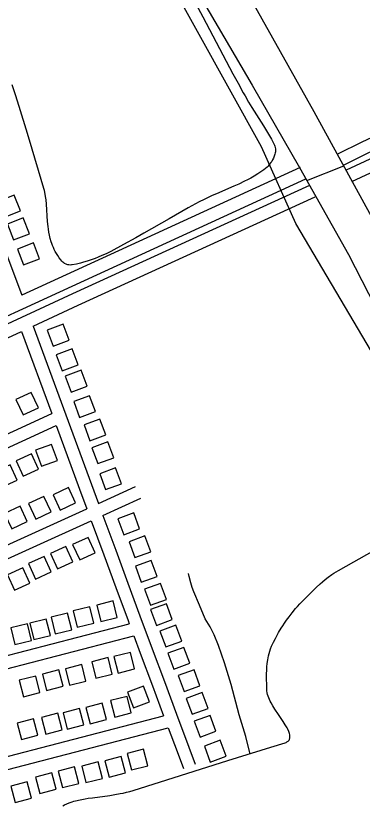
# Model space of a CAD drawing. Extents: x 3704301 to 3742427, y 506229 to 532009.
# Drawn here: x 3735860 to 3736676, y 513005 to 514862 of the extents above; entities that cross this region are included whole.
import ezdxf

# ---------------------------------------------------------------- set-up
doc = ezdxf.new("R2010")
doc.units = 0
for name, color, linetype in [('V-BLDG-OTLN', 7, 'Continuous'), ('V-ROAD-CNTR', 7, 'Continuous'), ('V-SITE-VEGE', 7, 'Continuous'), ('V-TOPO-SHOR', 7, 'Continuous'), ('V-UTIL-LINE', 7, 'Continuous')]:
    doc.layers.add(name, color=color, linetype=linetype)

msp = doc.modelspace()

# ---------------------------------------------------------------- linework, layer by layer
at = {"layer": 'V-BLDG-OTLN'}
for points in [[(3735819.2, 514425.8), (3735833.5, 514388.5), (3735870.9, 514402.8), (3735856.5, 514440.1)], [(3735840.4, 514372), (3735854.7, 514334.7), (3735892, 514349), (3735877.7, 514386.4)], [(3735864.2, 514313.2), (3735878.5, 514275.8), (3735915.9, 514290.2), (3735901.6, 514327.5)], [(3735934, 514122.5), (3735947.9, 514085), (3735985.4, 514098.9), (3735971.5, 514136.4)], [(3735955.3, 514064.3), (3735969.2, 514026.8), (3736006.7, 514040.7), (3735992.8, 514078.2)], [(3735976.3, 514014.2), (3735990.3, 513976.7), (3736027.8, 513990.6), (3736013.8, 514028.1)], [(3735877, 513922.7), (3735913.3, 513939.6), (3735896.3, 513975.8), (3735860.1, 513958.9)], [(3735996.5, 513954.2), (3736010.4, 513916.7), (3736047.9, 513930.6), (3736034, 513968.1)], [(3736020.7, 513899.2), (3736034.7, 513861.7), (3736072.2, 513875.7), (3736058.2, 513913.2)], [(3735957.9, 513816), (3735944.1, 513853.5), (3735906.6, 513839.8), (3735920.3, 513802.2)], [(3736039.3, 513845.8), (3736053.3, 513808.3), (3736090.8, 513822.3), (3736076.8, 513859.8)], [(3735897.1, 513831.5), (3735860.7, 513814.8), (3735877.4, 513778.5), (3735913.7, 513795.2)], [(3735846.5, 513805.8), (3735810.1, 513789.1), (3735826.8, 513752.7), (3735863.2, 513769.4)], [(3736057.6, 513784.6), (3736071.5, 513747.1), (3736109, 513761.1), (3736095.1, 513798.6)], [(3735964.8, 513698.8), (3736001, 513715.8), (3735984.1, 513752), (3735947.9, 513735.1)], [(3735907.1, 513677.8), (3735943.4, 513694.8), (3735926.4, 513731), (3735890.2, 513714.1)], [(3735850.7, 513654.9), (3735886.9, 513671.9), (3735870, 513708.1), (3735833.7, 513691.2)], [(3736100.3, 513678.6), (3736114.2, 513641.1), (3736151.7, 513655.1), (3736137.8, 513692.5)], [(3736030.2, 513634.7), (3735993.9, 513618), (3736010.6, 513581.7), (3736046.9, 513598.3)], [(3736126.7, 513624.6), (3736140.6, 513587.1), (3736178.1, 513601.1), (3736164.2, 513638.5)], [(3735977.8, 513613.5), (3735941.4, 513596.8), (3735958.1, 513560.4), (3735994.4, 513577.1)], [(3735926.5, 513589.8), (3735890.1, 513573.2), (3735906.8, 513536.8), (3735943.2, 513553.5)], [(3736141.7, 513566.7), (3736155.6, 513529.2), (3736193.1, 513543.1), (3736179.2, 513580.6)], [(3735876.7, 513563.5), (3735840.3, 513546.9), (3735857, 513510.5), (3735893.3, 513527.2)], [(3736163.4, 513512.6), (3736177.3, 513475.1), (3736214.8, 513489), (3736200.9, 513526.5)], [(3736060.2, 513436.9), (3736099, 513446.5), (3736089.4, 513485.3), (3736050.6, 513475.7)], [(3736004.9, 513423.3), (3736043.7, 513432.9), (3736034.1, 513471.7), (3735995.3, 513462.1)], [(3736177.3, 513464.9), (3736191.2, 513427.4), (3736228.7, 513441.3), (3736214.8, 513478.8)], [(3735902.6, 513394.3), (3735941.4, 513403.9), (3735931.8, 513442.7), (3735893, 513433.1)], [(3735952.9, 513408), (3735991.8, 513417.6), (3735982.2, 513456.5), (3735943.3, 513446.9)], [(3735858.1, 513382.9), (3735896.9, 513392.5), (3735887.3, 513431.3), (3735848.5, 513421.7)], [(3736199.4, 513414.4), (3736213.3, 513377), (3736250.8, 513390.9), (3736236.9, 513428.4)], [(3736218.5, 513362.1), (3736232.5, 513324.6), (3736270, 513338.5), (3736256, 513376)], [(3736077.5, 513352.1), (3736038.8, 513342.3), (3736048.6, 513303.5), (3736087.4, 513313.3)], [(3736129.9, 513364.3), (3736091.1, 513354.4), (3736100.9, 513315.7), (3736139.7, 513325.5)], [(3736015.6, 513335.7), (3735976.9, 513325.9), (3735986.7, 513287.1), (3736025.4, 513296.9)], [(3735961.7, 513323.1), (3735922.9, 513313.3), (3735932.7, 513274.5), (3735971.5, 513284.4)], [(3736242.4, 513309.5), (3736256.3, 513272), (3736293.8, 513285.9), (3736279.9, 513323.4)], [(3735906.9, 513308.5), (3735868.1, 513298.7), (3735877.9, 513259.9), (3735916.7, 513269.7)], [(3736174.9, 513247.6), (3736160.7, 513285), (3736123.3, 513270.8), (3736137.5, 513233.4)], [(3736093.2, 513212), (3736132, 513222), (3736122, 513260.8), (3736083.2, 513250.7)], [(3736261.5, 513256), (3736275.4, 513218.5), (3736312.9, 513232.5), (3736299, 513270)], [(3736035, 513196), (3736073.7, 513206), (3736063.7, 513244.7), (3736025, 513234.7)], [(3735930.6, 513172.2), (3735969.3, 513182.2), (3735959.3, 513221), (3735920.5, 513211)], [(3735981.3, 513183.6), (3736020, 513193.6), (3736010, 513232.4), (3735971.3, 513222.4)], [(3735873.2, 513159.3), (3735911.9, 513169.3), (3735901.9, 513208), (3735863.2, 513198)], [(3736280.1, 513202.1), (3736294, 513164.6), (3736331.5, 513178.5), (3736317.6, 513216)], [(3736304.2, 513143.8), (3736318.1, 513106.3), (3736355.6, 513120.2), (3736341.7, 513157.7)], [(3736160.9, 513136.4), (3736122.2, 513126.4), (3736132.2, 513087.7), (3736171, 513097.7)], [(3736108.4, 513119.3), (3736069.6, 513109.3), (3736079.7, 513070.6), (3736118.4, 513080.6)], [(3735998.4, 513094.8), (3735959.7, 513084.8), (3735969.7, 513046), (3736008.5, 513056.1)], [(3736053.9, 513106.5), (3736015.2, 513096.5), (3736025.2, 513057.8), (3736063.9, 513067.8)], [(3735945.2, 513080.9), (3735906.5, 513070.8), (3735916.5, 513032.1), (3735955.2, 513042.2)], [(3735887, 513059.9), (3735848.3, 513049.8), (3735858.3, 513011.1), (3735897.1, 513021.2)]]:
    msp.add_lwpolyline(points, close=True, dxfattribs=at)
at = {"layer": 'V-ROAD-CNTR'}
for points in [[(3735232.6, 516795.4), (3735278.9, 516706.7), (3735375, 516546.6), (3735447.7, 516424.2), (3735520.8, 516287.7), (3735611.7, 516120.3), (3735732.6, 515901.9), (3735872.4, 515652.9), (3736057.2, 515322.9), (3736248.9, 514985.6), (3736416.5, 514699), (3736528.1, 514504.6), (3736643.4, 514300.2), (3736738, 514116.8), (3736858.9, 513919.9), (3736964.3, 513752.1), (3737046.4, 513618.7), (3737078.8, 513549.7), (3737373.2, 513032.2), (3737506.4, 512795.1), (3737737.2, 512420.7), (3737962, 512007.9)], [(3738014.7, 512011), (3737962, 512104), (3737782.2, 512423.2), (3737497.1, 512917.5), (3737351.5, 513191.8), (3737171.7, 513506.3), (3737116, 513608.6), (3737086.7, 513660), (3737048.1, 513737.7), (3737018.7, 513788.4), (3736998.4, 513827), (3736976.4, 513871.5), (3736932.8, 513961.3), (3736889.6, 514037.9), (3736848.8, 514113.4), (3736798.7, 514203), (3736764.1, 514272.2), (3736716.8, 514354.9), (3736563.1, 514635.7), (3736263.4, 515169.1), (3735925, 515768.7), (3735623.4, 516285.7)], [(3735494.8, 515212.8), (3735558.2, 515047.8), (3735874.5, 514204.3)], [(3737092.3, 514756), (3736936.6, 514686.4), (3736674.9, 514564.8), (3736618, 514536.7)], [(3736851, 514613.6), (3736687.9, 514537.7), (3736631.3, 514509.8)], [(3736651.4, 514472.4), (3736783.4, 514533.4), (3736862.5, 514571.4), (3736884.1, 514582.6), (3736886.2, 514600.3), (3736878.5, 514626.3)], [(3736638.8, 514499.6), (3736770.7, 514560.5), (3736849, 514598.2), (3736854.7, 514601.1)], [(3736529.6, 514504.7), (3735874.5, 514204.3)], [(3736545.3, 514474.2), (3736632.6, 514508.7)], [(3736542.1, 514477.4), (3735160.6, 513844), (3733912.3, 513267.4)], [(3733913, 513241.3), (3734084.3, 513336.6), (3734978.4, 513737.7), (3735785.7, 514111.7), (3735994.4, 514208.4), (3736553, 514463.1)], [(3735901, 514132), (3736006.9, 514181.2), (3736565.4, 514435.8)], [(3735901, 514132), (3736038.4, 513759)], [(3735128.5, 513774.2), (3735798.4, 514084.4), (3735873.7, 514119.4)], [(3735873.7, 514119.4), (3735944.8, 513926.2)], [(3735211.2, 513589.3), (3735944.8, 513926.2)], [(3735223.4, 513561.9), (3735955.2, 513897.9)], [(3735955.2, 513897.9), (3736010.2, 513748.6)], [(3736038.4, 513758.9), (3736054.7, 513714.6)], [(3736010.2, 513748.6), (3736027.3, 513702.2)], [(3736054.7, 513714.6), (3736141.8, 513754.1)], [(3736065, 513686.4), (3736154.2, 513726.8)], [(3735306.8, 513375.3), (3736027.3, 513702.2)], [(3736065, 513686.4), (3736095.3, 513604.4), (3736123.8, 513527.2), (3736152.5, 513450.1), (3736181.2, 513372.9), (3736210, 513295.8), (3736238.9, 513218.7), (3736267.8, 513141.6), (3736282.9, 513101.6)], [(3735319, 513347.9), (3736037.7, 513674)], [(3736037.7, 513674), (3736067.1, 513594), (3736095.7, 513516.8), (3736124.4, 513439.6), (3736127.4, 513431.6)], [(3735642.9, 513305.9), (3736127.4, 513431.6)], [(3735653.3, 513277.6), (3736137.9, 513403.3)], [(3736137.9, 513403.3), (3736153.1, 513362.4), (3736181.9, 513285.3), (3736208.2, 513215)], [(3735199.5, 512967), (3735476.5, 513041.3), (3735495.9, 513044.5), (3735511.5, 513045.3), (3735525.3, 513044.7), (3735533.7, 513043.6), (3735544.8, 513044.7), (3735573.6, 513050.5), (3736208.2, 513215)], [(3735192.7, 512934.1), (3735482.8, 513012), (3735499.1, 513014.6), (3735511.7, 513015.2), (3735522.8, 513014.8), (3735533.2, 513013.5), (3735549.2, 513014.9), (3735580.3, 513021.2), (3736218.9, 513186.7)], [(3736218.9, 513186.7), (3736239.8, 513131.1), (3736254.8, 513091.1)]]:
    msp.add_lwpolyline(points, dxfattribs=at)
at = {"layer": 'V-SITE-VEGE'}
for points in [[(3736268.8, 514919.7), (3736300.6, 514859.8), (3736347.9, 514770), (3736371.6, 514725.3), (3736383.7, 514703), (3736395.8, 514680.9), (3736400.1, 514673.2), (3736408.5, 514658.8), (3736416.2, 514646.3), (3736443.5, 514602.7), (3736455, 514583.6), (3736462.1, 514571.3), (3736468.8, 514559), (3736469.7, 514557.3), (3736470.3, 514555.5), (3736471.3, 514552), (3736471.7, 514548.6), (3736471.8, 514545.3), (3736471.6, 514542.2), (3736471.2, 514539.2), (3736470.5, 514536.4), (3736469.8, 514533.8), (3736468.9, 514531.3), (3736467, 514526.7), (3736464.9, 514522.8), (3736462.9, 514519.4), (3736460.9, 514516.5), (3736457.2, 514511.7), (3736454.2, 514508.2), (3736451.8, 514505.8), (3736448.1, 514502.4), (3736444.2, 514499.4), (3736439.5, 514496.1), (3736430.4, 514490.1), (3736421.8, 514484.8), (3736413.7, 514480.2), (3736406.1, 514476.2), (3736398.9, 514472.5), (3736385.5, 514466.1), (3736373.7, 514460.9), (3736332.6, 514443.4), (3736322.4, 514439), (3736314.8, 514435.5), (3736303.5, 514430), (3736292.2, 514424.1), (3736266.2, 514409.8), (3736221.1, 514384.3), (3736161.9, 514350.6), (3736142.6, 514339.7), (3736113.5, 514323.6), (3736083.8, 514307.7), (3736072.8, 514302.1), (3736063, 514297.6), (3736054.4, 514294), (3736046.7, 514291), (3736040.1, 514288.5), (3736028.3, 514284.6), (3736019.5, 514282), (3736012.8, 514280.2), (3736003, 514277.8), (3735993.1, 514275.8), (3735991.4, 514275.6), (3735988.1, 514275.4), (3735985.2, 514275.7), (3735982.6, 514276.2), (3735980.4, 514276.9), (3735978.4, 514277.7), (3735975.1, 514279.4), (3735972.8, 514281), (3735971, 514282.4), (3735968.5, 514284.7), (3735966.2, 514287.4), (3735962.3, 514292.7), (3735958.8, 514297.8), (3735955.7, 514302.8), (3735953, 514307.7), (3735950.6, 514312.4), (3735948.6, 514317), (3735946.7, 514321.4), (3735945.1, 514325.8), (3735943.7, 514329.9), (3735941.3, 514338.1), (3735939.5, 514345.7), (3735938.1, 514352.8), (3735937.1, 514359.6), (3735936.3, 514365.9), (3735935.1, 514377.7), (3735932.3, 514418.9), (3735931.2, 514429.2), (3735930.2, 514436.8), (3735929.2, 514442.6), (3735927.4, 514451.1), (3735926.4, 514455.4), (3735892.6, 514569.3), (3735884.8, 514595.5), (3735871.5, 514638.3), (3735860.3, 514673.2), (3735851.5, 514699.2)], [(3736462.7, 513378.7), (3736467.1, 513388.1), (3736471.7, 513397.2), (3736474.9, 513403.2), (3736479.2, 513411), (3736485.3, 513421.1), (3736488.8, 513426.7), (3736493.1, 513433.1), (3736498, 513440.2), (3736503.9, 513448.2), (3736510.9, 513457.2), (3736519.2, 513467.2), (3736523.9, 513472.5), (3736528.9, 513478.1), (3736534.5, 513483.9), (3736540.6, 513490.1), (3736561, 513510.5), (3736567.9, 513517.1), (3736577.2, 513525.6), (3736582.5, 513530.4), (3736588.8, 513535.6), (3736596.1, 513541.4), (3736604.7, 513547.6), (3736609.4, 513550.8), (3736614.5, 513554), (3736620.1, 513557.2), (3736705.3, 513604.8)], [(3735970.8, 513003.2), (3735975.1, 513005.5), (3735980.1, 513007.9), (3735986, 513010.4), (3735992.8, 513012.8), (3735996.5, 513013.9), (3736000.5, 513015), (3736011.8, 513017.5), (3736023.2, 513019.7), (3736030.8, 513020.9), (3736041, 513022.4), (3736081.6, 513027.8), (3736093.1, 513029.6), (3736106.2, 513031.9), (3736113.2, 513033.3), (3736120.6, 513035), (3736128.4, 513037), (3736136.7, 513039.4), (3736359.9, 513109.6), (3736460.6, 513141), (3736494.2, 513151.7), (3736496.6, 513152.6), (3736498.7, 513153.6), (3736499.9, 513154.4), (3736501.3, 513155.5), (3736502.9, 513157), (3736503.7, 513158), (3736504.4, 513159.2), (3736505.1, 513160.6), (3736505.6, 513162.3), (3736505.9, 513164.4), (3736505.9, 513167), (3736505.5, 513170.1), (3736504.6, 513173.7), (3736503, 513178.1), (3736500.6, 513183.5), (3736498.9, 513186.5), (3736494.9, 513193.6), (3736489.5, 513202), (3736478.8, 513218), (3736470.2, 513231), (3736465.9, 513238.1), (3736461.6, 513245.5), (3736459.6, 513249.3), (3736457.7, 513253.2), (3736456, 513257.1), (3736454.4, 513261.2), (3736453.1, 513265.3), (3736452, 513269.4), (3736451.4, 513273.6), (3736451.1, 513277.7), (3736450.9, 513312.3), (3736451.2, 513323.9), (3736451.5, 513330.6), (3736452.2, 513338.2), (3736453.4, 513346.8), (3736454.2, 513351.3), (3736455.2, 513356.2), (3736456.5, 513361.4), (3736458.2, 513366.8), (3736460.2, 513372.6), (3736462.7, 513378.7)]]:
    msp.add_lwpolyline(points, dxfattribs=at)
at = {"layer": 'V-TOPO-SHOR'}
msp.add_lwpolyline([(3736411.8, 513124.6), (3736402, 513166.5), (3736386.4, 513217.1), (3736367.5, 513288.5), (3736351.6, 513339.4), (3736337.9, 513380.7), (3736327.2, 513405.7), (3736318.1, 513424.3), (3736305.8, 513443), (3736293, 513475), (3736279.8, 513506.8), (3736275.4, 513517), (3736272, 513527.6), (3736268.3, 513542.9), (3736267.1, 513549.7)], dxfattribs=at)
at = {"layer": 'V-UTIL-LINE'}
msp.add_lwpolyline([(3737723.2, 512240.5), (3737306.6, 513044.3), (3736519.5, 514373.5), (3736438.5, 514553.6), (3735620.9, 516025.5), (3735073.5, 516998.1)], dxfattribs=at)

doc.saveas('drawing.dxf')
